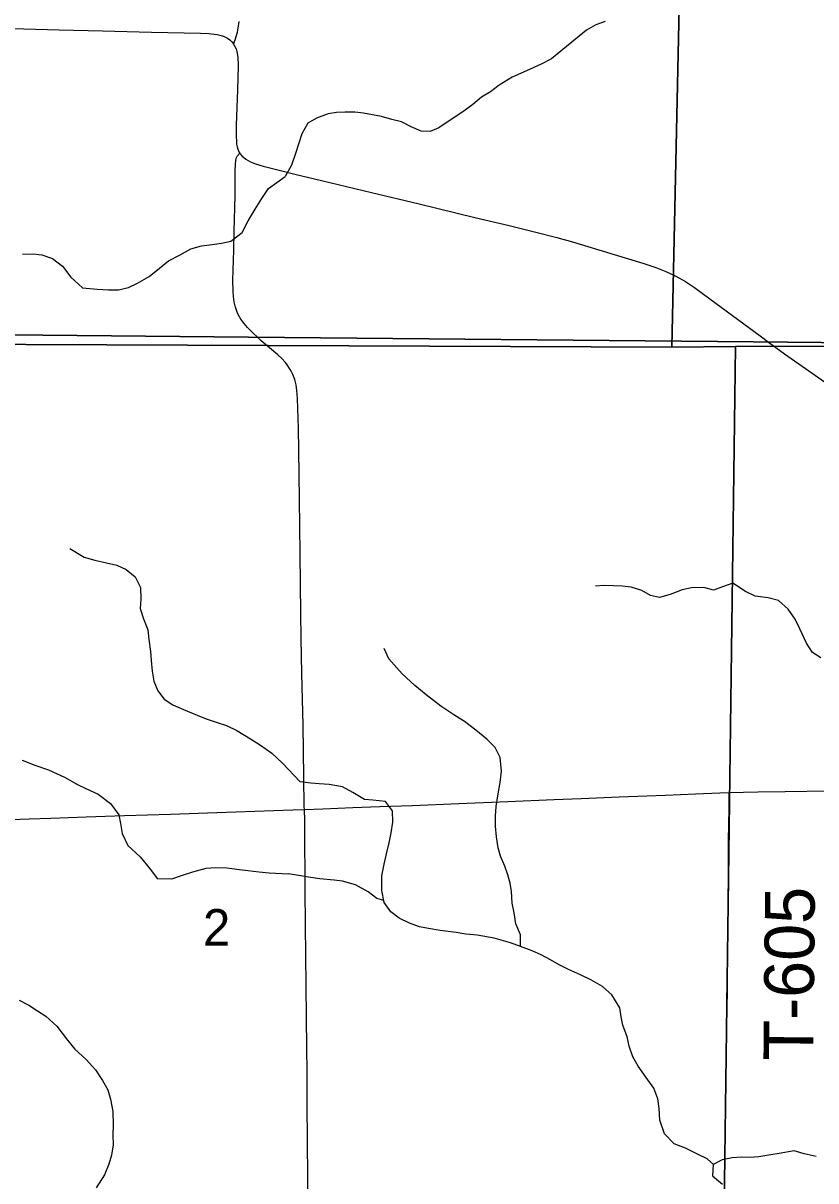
# Model space of a CAD drawing. Extents: x 1874609 to 2204689, y 815661 to 1281160.
# Drawn here: x 2036147 to 2040925, y 1019914 to 1026895 of the extents above; entities that cross this region are included whole.
import ezdxf

# ---------------------------------------------------------------- set-up
doc = ezdxf.new("R2010")
doc.units = 0
for name, color, linetype in [('GM_X_County_Road', 7, 'Continuous'), ('GM_X_Minor_River', 7, 'Continuous'), ('GM_X_Section', 7, 'Continuous'), ('GM_X_Section_Text', 7, 'Continuous'), ('GM_X_Township', 7, 'Continuous'), ('GM_X_Township_Road', 7, 'Continuous'), ('GM_X_Township_Road_Text', 7, 'Continuous')]:
    doc.layers.add(name, color=color, linetype=linetype)

msp = doc.modelspace()

# ---------------------------------------------------------------- linework, layer by layer
at = {"layer": 'GM_X_County_Road'}
for points in [[(2035806.2, 1026868), (2036150.2, 1026859.6), (2036363.3, 1026854.5), (2036625.7, 1026848.3), (2036920.7, 1026840.6), (2037216.2, 1026835.2), (2037265.8, 1026832.7), (2037299, 1026829.1), (2037315.4, 1026826.4), (2037331.6, 1026822.6), (2037348, 1026817.7), (2037363.4, 1026811.5), (2037378.3, 1026803.2), (2037392.1, 1026793.8), (2037404.1, 1026782), (2037414.8, 1026769.2), (2037415.1, 1026768.6)], [(2037415.1, 1026768.6), (2037423.1, 1026754.6), (2037429.8, 1026739.2), (2037434.6, 1026723.2), (2037440.4, 1026690.1), (2037442.6, 1026640.1), (2037438.9, 1026492), (2037431.6, 1026279), (2037430.8, 1026213.6), (2037432, 1026181.1), (2037433.6, 1026164.8), (2037436.5, 1026149.3), (2037441, 1026134), (2037447.4, 1026119.7), (2037452.7, 1026110.8)], [(2037558.6, 1025001.7), (2037533.8, 1025024.6), (2037499.4, 1025059.5), (2037478.2, 1025084), (2037459.2, 1025110.1), (2037443.4, 1025138), (2037436.9, 1025152.7), (2037426.1, 1025183.1), (2037418.9, 1025214.6), (2037414.4, 1025246.7), (2037412.1, 1025279.2), (2037411.4, 1025344.6), (2037415.8, 1025525), (2037419.4, 1025639.8), (2037423.9, 1025853.2), (2037425.5, 1026000.9), (2037426.6, 1026046.2), (2037428.2, 1026064.7), (2037431.6, 1026080.5), (2037437.2, 1026093.4), (2037452.7, 1026110.8)], [(2037452.7, 1026110.8), (2037455.3, 1026106.4), (2037465.4, 1026094.4), (2037476.8, 1026083.7), (2037489.3, 1026074.1), (2037502.9, 1026065.7), (2037517.2, 1026058.4), (2037547.2, 1026046.5), (2037594.1, 1026032.4), (2037673.3, 1026011.7), (2037784.7, 1025984.2), (2037944.2, 1025946), (2038247.3, 1025873.4), (2038534.4, 1025804.5), (2038868.9, 1025722.1), (2039076.7, 1025674.1), (2039236, 1025635.1), (2039363.2, 1025602.4), (2039458, 1025575.6), (2039709.3, 1025500.2), (2039881.9, 1025447.2), (2039959.7, 1025420.8), (2040021.1, 1025396.8), (2040080.8, 1025369), (2040138, 1025336.3), (2040192.9, 1025299.9), (2040286.2, 1025232.6), (2040589.7, 1025008.4), (2040639.8, 1024971.5)], [(2037841.9, 1022153.4), (2037841.4, 1022169.6), (2037838.3, 1022350), (2037834.7, 1022661.9), (2037827.2, 1022973.6), (2037823.1, 1023186.8), (2037821, 1023334.4), (2037815.9, 1023695.5), (2037811.5, 1024023.8), (2037808.3, 1024319.2), (2037805.6, 1024450.5), (2037800.3, 1024631.2), (2037796.7, 1024680.6), (2037791.5, 1024713.4), (2037783.5, 1024745.7), (2037772.1, 1024777.1), (2037765, 1024792.1), (2037757.1, 1024806.8), (2037738.7, 1024834.7), (2037728.3, 1024847.7), (2037705.8, 1024872.2), (2037681.6, 1024894.8), (2037581.9, 1024980.2), (2037558.6, 1025001.7)], [(2040639.8, 1024971.5), (2040734.9, 1024901.4), (2040882.3, 1024797.4), (2041017.2, 1024704.3)], [(2040402.9, 1022255.8), (2040575.8, 1022260.8), (2040739.7, 1022262.7), (2041002.2, 1022266.9), (2041494.1, 1022275.2), (2041658.2, 1022276.4), (2041838.5, 1022279.5), (2041953.3, 1022281.7), (2042199.3, 1022287), (2042461.7, 1022290.5), (2042724.2, 1022294.5), (2042888.1, 1022297.1), (2042915.1, 1022297.6)], [(2037841.9, 1022153.4), (2037953.5, 1022157.9), (2038133.8, 1022165.1), (2038297.6, 1022171.4), (2038494.3, 1022178.4), (2038773, 1022189.5), (2039068, 1022201.8), (2039346.6, 1022213.2), (2039510.6, 1022219.3), (2039740, 1022229.5), (2040018.7, 1022240.1), (2040199, 1022248.2), (2040346.4, 1022254.2), (2040402.9, 1022255.8)], [(2036019.4, 1022090.7), (2036183.1, 1022096.8), (2036314.1, 1022101.8), (2036527.2, 1022108.7), (2036756.8, 1022116.5), (2037035.5, 1022125.3), (2037314.1, 1022135.9), (2037543.7, 1022142.7), (2037773.2, 1022150.6), (2037841.9, 1022153.4)], [(2037862.9, 1019534.4), (2037863.6, 1019675.4), (2037862.1, 1019921.5), (2037860.9, 1020167.7), (2037859, 1020364.6), (2037858, 1020561.6), (2037856.5, 1020725.7), (2037854.6, 1020889.9), (2037852.2, 1021103.2), (2037850.5, 1021267.3), (2037847.4, 1021660.9), (2037846.5, 1021792.2), (2037845.3, 1021923.5), (2037843.8, 1022087.6), (2037841.9, 1022153.4)]]:
    msp.add_lwpolyline(points, dxfattribs=at)
at = {"layer": 'GM_X_Minor_River'}
for points in [[(2039655.3, 1026905), (2039599.3, 1026884.8), (2039541.3, 1026852.5), (2039475.3, 1026798.3), (2039399.4, 1026735.9), (2039331.5, 1026679.6), (2039269.5, 1026647.4), (2039181.5, 1026607.1), (2039093.5, 1026568.7), (2039015.5, 1026520.4), (2038963.5, 1026480.2), (2038909.5, 1026448), (2038857.6, 1026403.8), (2038797.6, 1026359.5), (2038731.7, 1026317.3), (2038651.7, 1026262.9), (2038599.7, 1026240.7), (2038545.6, 1026242.6), (2038485.5, 1026270.4), (2038427.3, 1026300.3), (2038369.2, 1026314.1), (2038307, 1026332), (2038198.8, 1026351.7), (2038146.7, 1026357.5), (2038088.6, 1026357.3), (2038034.6, 1026355.2), (2037984.5, 1026347)], [(2037984.5, 1026347), (2037914.5, 1026322.7), (2037862.5, 1026292.5), (2037826.6, 1026228.3), (2037808.8, 1026170.2), (2037788.9, 1026108), (2037765.1, 1026037.9), (2037725.2, 1025969.6)], [(2036143, 1025501.8), (2036207.1, 1025503.5), (2036259.2, 1025497.3), (2036323.3, 1025474.9), (2036383.2, 1025428.5), (2036435.1, 1025364.1), (2036505, 1025299.6), (2036593.2, 1025291.2), (2036661.4, 1025286.9), (2036721.5, 1025286.6), (2036781.7, 1025300.4), (2036835.9, 1025326.2), (2036906.2, 1025368), (2036968.5, 1025417.9), (2037022.8, 1025461.8), (2037093.1, 1025497.6), (2037157.4, 1025533.4), (2037221.6, 1025551.2), (2037285.8, 1025560.9), (2037341.9, 1025568.7), (2037398.1, 1025580.5), (2037466.5, 1025632.3), (2037502.8, 1025702.3), (2037545.2, 1025772.4), (2037585.5, 1025838.4), (2037625.8, 1025898.4), (2037725.2, 1025969.6)], [(2036429.1, 1023727.4), (2036515.1, 1023674.9), (2036579.2, 1023656.5), (2036649.3, 1023640.2), (2036711.3, 1023625.8), (2036767.4, 1023599.5), (2036821.3, 1023557.2), (2036853.2, 1023492.8), (2036856.9, 1023420.6), (2036852.7, 1023364.5), (2036872.5, 1023302.2), (2036898.3, 1023235.9), (2036904.1, 1023177.7), (2036913.9, 1023105.4), (2036917.7, 1023051.2), (2036923.5, 1022987), (2036935.3, 1022926.8), (2036959.1, 1022868.5), (2036997, 1022818.2), (2037049, 1022783.9), (2037113.1, 1022755.5), (2037195.1, 1022723.1), (2037249.2, 1022700.8), (2037323.2, 1022676.4), (2037373.3, 1022660.1), (2037435.3, 1022629.7), (2037517.3, 1022579.2), (2037577.3, 1022540.8), (2037645.3, 1022492.4), (2037709.2, 1022431.9)], [(2040954.1, 1023067.3), (2040903.9, 1023099.2), (2040867.7, 1023157.2), (2040827.4, 1023243.2), (2040799.2, 1023301.2), (2040756.9, 1023361.2), (2040698.7, 1023413.1), (2040636.6, 1023428.9), (2040558.4, 1023438.7), (2040500.3, 1023468.5), (2040424, 1023518.4), (2040362, 1023496.2), (2040308, 1023476), (2040249.9, 1023491.8), (2040175.8, 1023489.6), (2040119.7, 1023477.4), (2040045.7, 1023449.1), (2039981.7, 1023430.9), (2039927.5, 1023444.7), (2039875.4, 1023474.6), (2039811.2, 1023494.4), (2039757.1, 1023500.3), (2039705.1, 1023502.1), (2039647, 1023504), (2039596.9, 1023499.8)], [(2039144.4, 1021327.2), (2039144.3, 1021397.3), (2039116.1, 1021463.3), (2039105.9, 1021529.4), (2039093.7, 1021589.4), (2039089.5, 1021659.5), (2039081.3, 1021709.6), (2039069.1, 1021759.6), (2039051, 1021811.6), (2039024.8, 1021871.7), (2039010.6, 1021921.7), (2039000.4, 1021987.8), (2038994.2, 1022053.8), (2038994, 1022113.9), (2038997.9, 1022172), (2039007.7, 1022236.1), (2039021.5, 1022316.3), (2039029.3, 1022384.4), (2039021, 1022466.5), (2038990.8, 1022526.5), (2038940.6, 1022578.4), (2038874.4, 1022632.3), (2038806.1, 1022684.2), (2038741.9, 1022724), (2038663.7, 1022775.9), (2038575.3, 1022845.7), (2038507.1, 1022901.6), (2038430.8, 1022971.4), (2038350.4, 1023061.3), (2038322.2, 1023123.3)], [(2036141.7, 1022451), (2036217.8, 1022420.5), (2036299.9, 1022392.1), (2036395.9, 1022347.5), (2036474, 1022305), (2036524, 1022280.8), (2036598, 1022246.3), (2036674, 1022189.8), (2036723.8, 1022121.4), (2036733.7, 1022069.2), (2036743.5, 1022009), (2036777.3, 1021936.6), (2036851.2, 1021868.1), (2036915.1, 1021791.6), (2036955, 1021737.2), (2037043.2, 1021734.8), (2037101.4, 1021754.6), (2037169.6, 1021778.4), (2037249.9, 1021800.1), (2037306, 1021803.9), (2037374.1, 1021801.6), (2037450.3, 1021791.2), (2037500.4, 1021784.9), (2037568.5, 1021776.6), (2037630.6, 1021772.3), (2037745.3, 1021765.5)], [(2040308, 1020013.9), (2040269.8, 1020046.7), (2040215.6, 1020072.6), (2040139.4, 1020110.4), (2040071.2, 1020138.2), (2040013, 1020198.2), (2039984.7, 1020280.2), (2039980.5, 1020350.3), (2039972.3, 1020408.3), (2039948.1, 1020472.4), (2039901.8, 1020538.3), (2039853.6, 1020606.3), (2039821.4, 1020662.3), (2039799.1, 1020726.3), (2039787, 1020782.3), (2039760.7, 1020852.4), (2039750.6, 1020902.4), (2039742.4, 1020958.5), (2039694.1, 1021036.4), (2039637.9, 1021086.4), (2039567.7, 1021126.2), (2039505.5, 1021156.1), (2039433.3, 1021187.9), (2039377.1, 1021217.8), (2039325, 1021247.6), (2039268.8, 1021277.5), (2039214.7, 1021301.4), (2039144.5, 1021327.2), (2039084.3, 1021349), (2038986.1, 1021376.8), (2038883.9, 1021396.5), (2038815.8, 1021402.3), (2038757.7, 1021412.1), (2038659.5, 1021423.8), (2038589.4, 1021435.7), (2038535.3, 1021445.5), (2038475.1, 1021467.4), (2038413, 1021497.2), (2038362.8, 1021537.1), (2038322.6, 1021593.1), (2038308.3, 1021665.1), (2038308.1, 1021753.3), (2038321.9, 1021823.4), (2038337.7, 1021885.6), (2038353.6, 1021951.7), (2038365.4, 1022011.8), (2038375.3, 1022078), (2038373.1, 1022146), (2038330.8, 1022202), (2038254.7, 1022209.8), (2038204.6, 1022213.6), (2038134.4, 1022255.5), (2038072.2, 1022289.3), (2037992.1, 1022305.1), (2037930, 1022308.9), (2037879.9, 1022312.8), (2037815.8, 1022320.6), (2037709.2, 1022431.9)], [(2038320.3, 1021604.5), (2038278.4, 1021617), (2038226.3, 1021656.9), (2038150, 1021698.7), (2038071.8, 1021720.5), (2038021.8, 1021726.3), (2037935.6, 1021736.1), (2037867.5, 1021745.9), (2037807.4, 1021755.7), (2037745.3, 1021765.5)], [(2036122.4, 1021002.8), (2036180.4, 1020974.4), (2036232.4, 1020940.1), (2036284.4, 1020907.8), (2036350.3, 1020847.3), (2036414.2, 1020762.8), (2036458.1, 1020708.4), (2036526, 1020645.9), (2036581.9, 1020583.5), (2036625.8, 1020519.1), (2036657.6, 1020462.8), (2036673.5, 1020406.6), (2036687.2, 1020332.3), (2036688.9, 1020250), (2036686.7, 1020191.8), (2036688.5, 1020131.7), (2036680.3, 1020069.5), (2036664, 1020015.4), (2036637.7, 1019951.3), (2036587.3, 1019871.3)], [(2040926.6, 1020060.8), (2040854.5, 1020076.5), (2040794.4, 1020094.4), (2040704.3, 1020080.1), (2040654.2, 1020071.9), (2040580.2, 1020059.7), (2040524.1, 1020055.5), (2040474, 1020057.4), (2040420, 1020053.2), (2040359.9, 1020041), (2040305.9, 1020012.8), (2040302.1, 1019944.7), (2040362.3, 1019894.8)]]:
    msp.add_lwpolyline(points, dxfattribs=at)
at = {"layer": 'GM_X_Section'}
for points in [[(2034817, 1030315), (2040171.6, 1030246.9), (2040056.1, 1024941.7), (2035188.4, 1024961), (2034750.1, 1024982.1)], [(2040171.6, 1030246.9), (2045350.4, 1030255), (2045373, 1024950.3), (2040440.3, 1024945.1), (2040056.1, 1024941.7)], [(2040056.1, 1024941.7), (2040440.3, 1024945.1), (2040369, 1019598), (2037763.8, 1019544.9), (2035320, 1019418.4), (2035188.4, 1024961)], [(2040440.3, 1024945.1), (2045373, 1024950.3), (2045437.2, 1019727.8), (2040369, 1019598)]]:
    msp.add_lwpolyline(points, close=True, dxfattribs=at)
at = {"layer": 'GM_X_Township'}
for points in [[(2034180.5, 1056965.4), (2038367, 1056943.1), (2042210.4, 1056922.6), (2044859.9, 1056908.1), (2045481.2, 1056908), (2045478.3, 1056323.1), (2045452.6, 1051074.7), (2045430.5, 1046572.3), (2045427.1, 1045868), (2045402.3, 1040822.5), (2045376.6, 1035587.6), (2045380.1, 1030286.7), (2045359.8, 1024926), (2043822, 1024940.9), (2040548.6, 1024972.7), (2037504.4, 1025002.2), (2030477.9, 1025070.5)], [(2030477.9, 1025070.5), (2037504.4, 1025002.2), (2040548.6, 1024972.7), (2043822, 1024940.9), (2045359.8, 1024926), (2045376.5, 1022315.3), (2045393.4, 1019676), (2045426.5, 1014495.5), (2045436.3, 1012969.7), (2045458.2, 1009548), (2045459.1, 1004485.1), (2045459.3, 1003656.5), (2045484.9, 1001053.3), (2045517.1, 995687.5)]]:
    msp.add_lwpolyline(points, dxfattribs=at)
at = {"layer": 'GM_X_Township_Road'}
for points in [[(2037415.1, 1026768.6), (2037423.8, 1026795), (2037439, 1026840.5), (2037443.4, 1026864.4), (2037448.2, 1026903.7)], [(2040384.9, 1020635.8), (2040389, 1020848.9), (2040391.3, 1021062), (2040392.9, 1021242.3), (2040396.6, 1021570.2), (2040398.4, 1021783.3), (2040397.7, 1021898.1), (2040398.4, 1021963.6), (2040401.2, 1022160), (2040402.8, 1022248.3), (2040402.9, 1022255.8)]]:
    msp.add_lwpolyline(points, dxfattribs=at)

# ---------------------------------------------------------------- texts
at = {"layer": 'GM_X_Section_Text'}
msp.add_text('2', height=221, rotation=0.00001, dxfattribs=at).set_placement((2037230.9, 1021331.7))
at = {"layer": 'GM_X_Township_Road_Text'}
msp.add_text('T-605', height=300, rotation=89.43684, dxfattribs=at).set_placement((2040908.6, 1020637.9))

doc.saveas('drawing.dxf')
